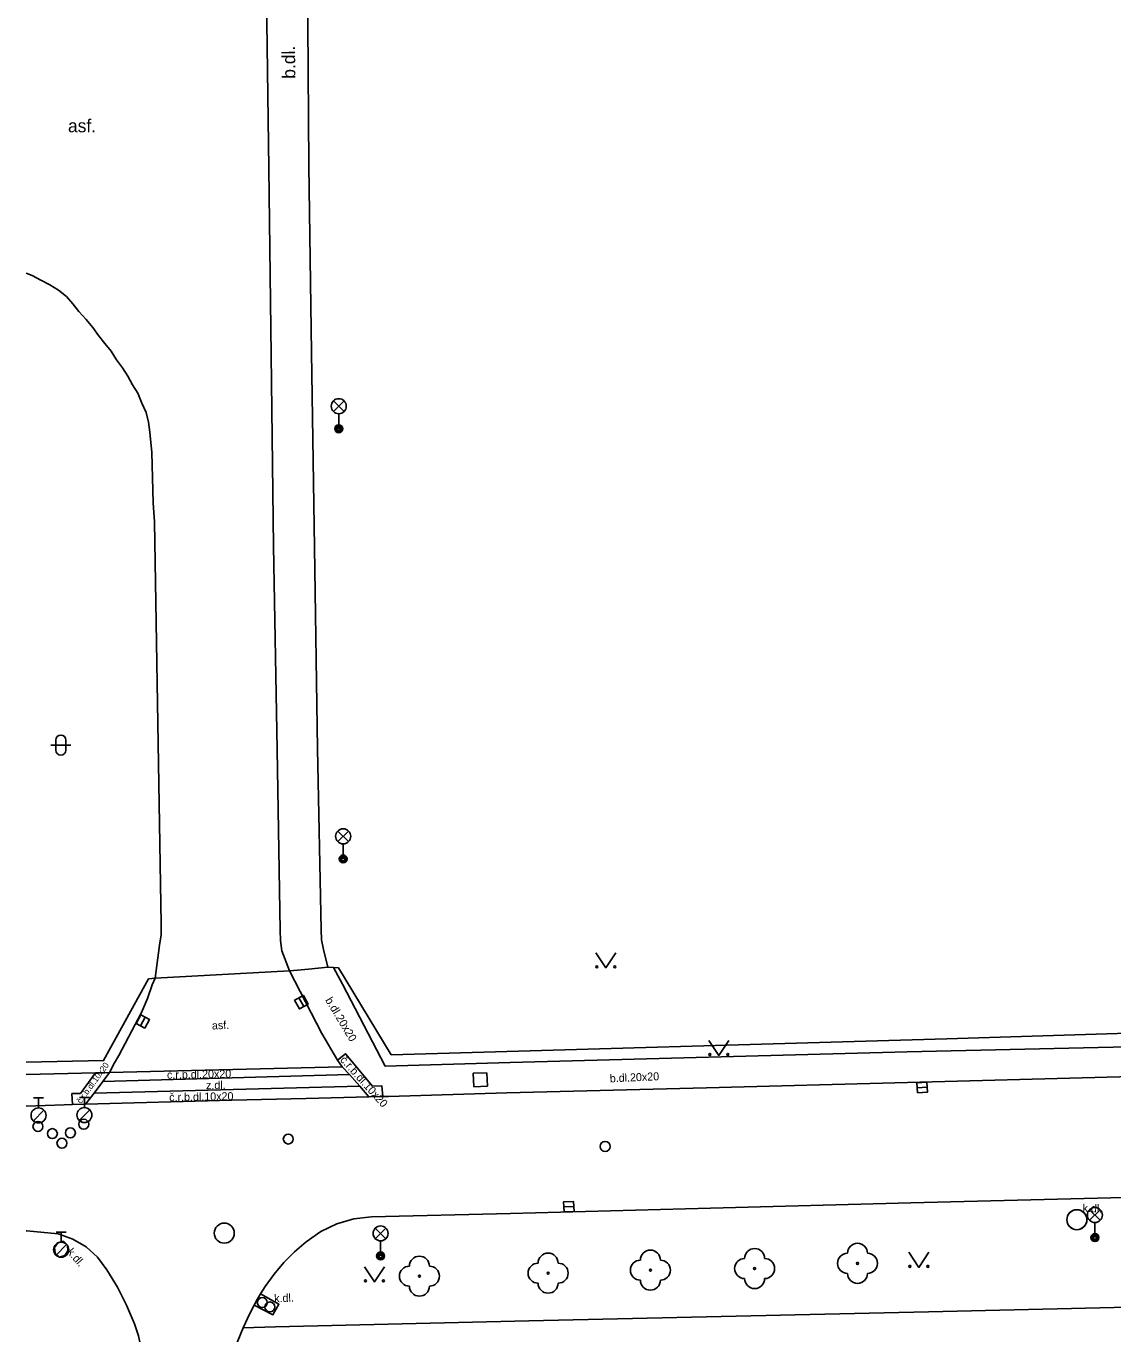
# Model space of a CAD drawing. Extents: x -596229 to -595156, y -1161237 to -1159376.
# Drawn here: x -596228.2 to -596173.9, y -1160083.3 to -1160017.9 of the extents above; entities that cross this region are included whole.
import ezdxf

# ---------------------------------------------------------------- set-up
doc = ezdxf.new("R2010")
doc.units = 0
for name, color, linetype in [('Level 22', 7, 'Continuous'), ('Level 27', 7, 'Continuous'), ('Level 28', 7, 'Continuous'), ('Level 31', 7, 'Continuous'), ('Level 33', 7, 'Continuous'), ('Level 36', 7, 'Continuous'), ('TM - chodniky - VP', 7, 'Continuous'), ('TM - komunikace - VP', 7, 'Continuous'), ('TM - plot drateny_ kovovy - VP', 7, 'Continuous'), ('TM - popis povrchu', 7, 'Continuous'), ('TM - rozhrani mezi zpev. plochami mezi sebou - VP', 7, 'Continuous'), ('TM - rozhrani ploch obecne - VP', 7, 'Continuous'), ('TM - vjezd na pozemek', 7, 'Continuous')]:
    doc.layers.add(name, color=color, linetype=linetype)

msp = doc.modelspace()

# ---------------------------------------------------------------- linework, layer by layer
at = {"layer": 'Level 22'}
for centre in [(-596197.03, -1160080.09), (-596191.82, -1160080.01), (-596186.68, -1160079.75), (-596208.57, -1160080.39), (-596202.14, -1160080.24)]:
    msp.add_circle(centre, 0.05, dxfattribs=at)
for centre, start, end in [((-596186.68, -1160079.25), 0, 180), ((-596208.57, -1160079.89), 0, 180), ((-596202.14, -1160079.74), 0, 180), ((-596197.03, -1160079.59), 0, 180), ((-596191.82, -1160079.51), 0, 180), ((-596187.18, -1160079.75), 90, 270), ((-596186.18, -1160079.75), 270, 90), ((-596209.07, -1160080.39), 90, 270), ((-596208.07, -1160080.39), 270, 90), ((-596202.64, -1160080.24), 90, 270), ((-596201.64, -1160080.24), 270, 90), ((-596197.53, -1160080.09), 90, 270), ((-596196.53, -1160080.09), 270, 90), ((-596192.32, -1160080.01), 90, 270), ((-596191.32, -1160080.01), 270, 90), ((-596202.14, -1160080.74), 180, 0), ((-596197.03, -1160080.59), 180, 0), ((-596191.82, -1160080.51), 180, 0), ((-596186.68, -1160080.25), 180, 0), ((-596208.57, -1160080.89), 180, 0)]:
    msp.add_arc(centre, 0.5, start, end, dxfattribs=at)
at = {"layer": 'Level 27'}
for p, q in [((-596214.589, -1160066.48), (-596214.351, -1160066.92)), ((-596222.508, -1160067.89), (-596222.272, -1160067.45)), ((-596183.7, -1160070.984), (-596183.2, -1160070.956)), ((-596201.36, -1160076.934), (-596200.86, -1160076.906))]:
    msp.add_line(p, q, dxfattribs=at)
for points in [[(-596214.809, -1160066.6), (-596214.57, -1160067.039), (-596214.131, -1160066.8), (-596214.37, -1160066.361)], [(-596222.288, -1160068.008), (-596222.052, -1160067.568), (-596222.492, -1160067.332), (-596222.728, -1160067.772)], [(-596183.685, -1160071.234), (-596183.186, -1160071.205), (-596183.215, -1160070.706), (-596183.714, -1160070.735)], [(-596201.345, -1160077.184), (-596200.846, -1160077.155), (-596200.875, -1160076.656), (-596201.374, -1160076.685)]]:
    msp.add_lwpolyline(points, close=True, dxfattribs=at)
for centre in [(-596175.72, -1160077.57), (-596218.32, -1160078.24)]:
    msp.add_circle(centre, 0.5, dxfattribs=at)
at = {"layer": 'Level 28'}
for p, q in [((-596227.85, -1160071.485), (-596227.35, -1160071.485)), ((-596227.6, -1160071.985), (-596227.6, -1160071.485)), ((-596225.56, -1160071.465), (-596225.06, -1160071.465)), ((-596225.31, -1160071.965), (-596225.31, -1160071.465)), ((-596227.858, -1160072.632), (-596227.328, -1160072.102)), ((-596225.568, -1160072.612), (-596225.038, -1160072.082)), ((-596226.728, -1160079.342), (-596226.198, -1160078.812)), ((-596226.72, -1160078.195), (-596226.22, -1160078.195)), ((-596226.47, -1160078.695), (-596226.47, -1160078.195))]:
    msp.add_line(p, q, dxfattribs=at)
for centre, radius in [((-596227.6, -1160072.36), 0.375), ((-596225.31, -1160072.34), 0.375), ((-596227.63, -1160072.91), 0.25), ((-596225.34, -1160072.8), 0.25), ((-596226.91, -1160073.27), 0.25), ((-596226.43, -1160073.75), 0.25), ((-596226.01, -1160073.23), 0.25), ((-596226.47, -1160079.07), 0.375), ((-596216.42, -1160081.71), 0.25), ((-596216.04, -1160081.93), 0.25)]:
    msp.add_circle(centre, radius, dxfattribs=at)
at = {"layer": 'Level 31'}
for centre in [(-596215.12, -1160073.54), (-596199.29, -1160073.91)]:
    msp.add_circle(centre, 0.25, dxfattribs=at)
at = {"layer": 'Level 33'}
for p, q in [((-596212.865, -1160037.19), (-596212.335, -1160036.66)), ((-596212.865, -1160036.66), (-596212.335, -1160037.19)), ((-596212.6, -1160037.3), (-596212.6, -1160038.05)), ((-596212.645, -1160058.68), (-596212.115, -1160058.15)), ((-596212.645, -1160058.15), (-596212.115, -1160058.68)), ((-596212.38, -1160058.79), (-596212.38, -1160059.54)), ((-596175.085, -1160077.6), (-596174.555, -1160077.07)), ((-596175.085, -1160077.07), (-596174.555, -1160077.6)), ((-596210.775, -1160078.52), (-596210.245, -1160077.99)), ((-596210.775, -1160077.99), (-596210.245, -1160078.52)), ((-596174.82, -1160077.71), (-596174.82, -1160078.46)), ((-596210.51, -1160078.63), (-596210.51, -1160079.38))]:
    msp.add_line(p, q, dxfattribs=at)
for centre, radius in [((-596212.6, -1160036.925), 0.375), ((-596212.6, -1160038.05), 0.2), ((-596212.6, -1160038.05), 0.145), ((-596212.6, -1160038.05), 0.0876), ((-596212.38, -1160058.415), 0.375), ((-596212.38, -1160059.54), 0.2), ((-596212.38, -1160059.54), 0.145), ((-596212.38, -1160059.54), 0.0876), ((-596174.82, -1160077.335), 0.375), ((-596210.51, -1160078.255), 0.375), ((-596174.82, -1160078.46), 0.2), ((-596174.82, -1160078.46), 0.145), ((-596174.82, -1160078.46), 0.0876), ((-596210.51, -1160079.38), 0.2), ((-596210.51, -1160079.38), 0.145), ((-596210.51, -1160079.38), 0.0876)]:
    msp.add_circle(centre, radius, dxfattribs=at)
at = {"layer": 'Level 36'}
for p, q in [((-596226.986, -1160053.856), (-596225.986, -1160053.856)), ((-596226.736, -1160053.606), (-596226.736, -1160054.106)), ((-596226.236, -1160053.606), (-596226.236, -1160054.106))]:
    msp.add_line(p, q, dxfattribs=at)
for points in [[(-596199.76, -1160064.23), (-596199.26, -1160064.98), (-596198.76, -1160064.23)], [(-596194.11, -1160068.61), (-596193.61, -1160069.36), (-596193.11, -1160068.61)], [(-596184.11, -1160079.2), (-596183.61, -1160079.95), (-596183.11, -1160079.2)], [(-596211.32, -1160079.93), (-596210.82, -1160080.68), (-596210.32, -1160079.93)]]:
    msp.add_lwpolyline(points, dxfattribs=at)
for centre in [(-596199.71, -1160064.93), (-596198.811, -1160064.93), (-596194.06, -1160069.31), (-596193.161, -1160069.31), (-596184.06, -1160079.9), (-596183.161, -1160079.9), (-596211.27, -1160080.63), (-596210.371, -1160080.63)]:
    msp.add_circle(centre, 0.05, dxfattribs=at)
for centre, start, end in [((-596226.486, -1160053.606), 0, 180), ((-596226.486, -1160054.106), 180, 0)]:
    msp.add_arc(centre, 0.25, start, end, dxfattribs=at)
at = {"layer": 'TM - chodniky - VP'}
for points in [[(-596214.17, -1160015.4), (-596214.09, -1160024.9), (-596213.96, -1160034.25), (-596213.82, -1160043.98), (-596213.66, -1160054.04)], [(-596213.66, -1160054.04), (-596213.48, -1160063.07)], [(-596213.46, -1160063.59), (-596213.48, -1160063.07)], [(-596213.37, -1160064.07), (-596213.46, -1160063.59)], [(-596213.14, -1160064.95), (-596213.37, -1160064.07)], [(-596212.87, -1160064.97), (-596212.41, -1160065.81), (-596210.28, -1160069.9)], [(-596210.28, -1160069.9), (-596204.03, -1160069.72), (-596184.2, -1160069.19), (-596164.36, -1160068.74)], [(-596224.75, -1160070.24), (-596228.22, -1160070.318)], [(-596224.28, -1160070.23), (-596224.75, -1160070.24)], [(-596224.28, -1160070.23), (-596224.06, -1160070.22)], [(-596215.76, -1160082.93), (-596203.1, -1160082.63), (-596183.14, -1160082.17), (-596168.15, -1160081.82), (-596149.15, -1160081.37), (-596136.17, -1160081.07), (-596136.39, -1160079.43)], [(-596215.76, -1160082.93), (-596217.38, -1160082.97)]]:
    msp.add_lwpolyline(points, dxfattribs=at)
at = {"layer": 'TM - komunikace - VP'}
for points in [[(-596188.58, -1159936.53), (-596193.96, -1159944.98), (-596198.26, -1159951.77), (-596203.64, -1159960.22), (-596209.02, -1159968.68), (-596214.41, -1159977.19), (-596214.93, -1159978.06), (-596215.18, -1159978.47), (-596215.44, -1159978.9), (-596215.67, -1159979.38), (-596215.86, -1159979.87), (-596216.03, -1159980.32), (-596216.14, -1159980.82), (-596216.34, -1159981.8), (-596216.48, -1159982.8), (-596216.57, -1159983.81), (-596216.61, -1159984.83), (-596216.46, -1159994.88), (-596216.33, -1160006.33), (-596216.23, -1160015.29), (-596216.1, -1160025.04), (-596215.97, -1160034.37), (-596215.86, -1160043.92), (-596215.68, -1160054.08)], [(-596228.22, -1160030.282), (-596227.92, -1160030.4), (-596227.48, -1160030.62), (-596227.03, -1160030.86), (-596226.61, -1160031.13), (-596226.21, -1160031.45), (-596225.88, -1160031.81), (-596225.58, -1160032.2), (-596225.22, -1160032.59), (-596224.89, -1160033), (-596224.61, -1160033.39), (-596224.29, -1160033.8), (-596223.98, -1160034.18), (-596223.7, -1160034.6), (-596223.4, -1160035.01), (-596223.14, -1160035.43), (-596222.9, -1160035.85), (-596222.64, -1160036.28), (-596222.44, -1160036.77), (-596222.23, -1160037.24), (-596222.1, -1160037.72), (-596222.04, -1160038.22), (-596221.94, -1160039.24), (-596221.87, -1160041.75), (-596221.81, -1160042.71)], [(-596221.81, -1160042.71), (-596221.6, -1160054.77)], [(-596215.68, -1160054.08), (-596215.52, -1160063.12)], [(-596221.6, -1160054.77), (-596221.47, -1160062.8), (-596221.47, -1160063.33), (-596221.55, -1160063.85), (-596221.78, -1160065.51)], [(-596215.52, -1160063.12), (-596215.51, -1160063.62), (-596215.44, -1160064.14), (-596215.06, -1160065.13)], [(-596221.78, -1160065.51), (-596221.92, -1160065.84), (-596222.15, -1160066.51), (-596222.46, -1160067.21), (-596223.59, -1160069.37), (-596223.81, -1160069.74), (-596224.06, -1160070.22)], [(-596212.66, -1160069.6), (-596213.44, -1160068.27), (-596215.06, -1160065.13)], [(-596212.43, -1160069.93), (-596212.66, -1160069.6)], [(-596224.06, -1160070.22), (-596224.39, -1160070.67)], [(-596212.43, -1160069.93), (-596212.07, -1160070.32)], [(-596212.07, -1160070.32), (-596211.55, -1160070.9)], [(-596194.22, -1160070.98), (-596184.19, -1160070.71), (-596174.2, -1160070.45), (-596164.18, -1160070.19)], [(-596224.39, -1160070.67), (-596224.82, -1160071.24)], [(-596211.55, -1160070.9), (-596211.09, -1160071.43)], [(-596210.11, -1160071.41), (-596204.21, -1160071.23), (-596194.22, -1160070.98)], [(-596224.82, -1160071.24), (-596225.25, -1160071.8)], [(-596210.39, -1160071.42), (-596211.09, -1160071.43)], [(-596210.11, -1160071.41), (-596210.39, -1160071.42)], [(-596226.32, -1160071.83), (-596228.22, -1160071.896)], [(-596226.32, -1160071.83), (-596225.9, -1160071.82)], [(-596225.9, -1160071.82), (-596225.3, -1160071.8), (-596225.25, -1160071.8)], [(-596143.81, -1160075.42), (-596154.02, -1160075.96), (-596164.04, -1160076.21), (-596174.03, -1160076.47), (-596184.02, -1160076.73), (-596194.03, -1160076.99), (-596204.02, -1160077.26), (-596210.96, -1160077.43)], [(-596211.85, -1160077.53), (-596210.96, -1160077.43)], [(-596228.22, -1160078.131), (-596228.18, -1160078.13), (-596226.62, -1160078.28)], [(-596214.23, -1160078.68), (-596213.5, -1160078.16), (-596212.7, -1160077.77)], [(-596212.7, -1160077.77), (-596211.85, -1160077.53)], [(-596226.62, -1160078.28), (-596225.89, -1160078.54), (-596225.22, -1160078.93), (-596224.65, -1160079.45)], [(-596216.27, -1160080.91), (-596215.83, -1160080.29), (-596215.34, -1160079.71), (-596214.81, -1160079.17), (-596214.23, -1160078.68)], [(-596224.19, -1160080.07), (-596224.65, -1160079.45)], [(-596223.66, -1160080.94), (-596224.19, -1160080.07)], [(-596223.2, -1160081.84), (-596223.66, -1160080.94)], [(-596216.83, -1160081.84), (-596216.68, -1160081.56), (-596216.51, -1160081.28)], [(-596216.51, -1160081.28), (-596216.27, -1160080.91)], [(-596222.8, -1160082.77), (-596223.2, -1160081.84)], [(-596217.38, -1160082.97), (-596217.05, -1160082.25), (-596216.83, -1160081.84)], [(-596222.8, -1160082.77), (-596222.61, -1160083.37), (-596222.47, -1160084), (-596222.39, -1160084.63), (-596222.38, -1160085.27)], [(-596219.53, -1160088.24), (-596218.6, -1160085.93), (-596217.38, -1160082.97)]]:
    msp.add_lwpolyline(points, dxfattribs=at)
at = {"layer": 'TM - plot drateny_ kovovy - VP'}
for points in [[(-596214.66, -1160065.11), (-596214.11, -1160065.06)], [(-596213.14, -1160064.95), (-596212.87, -1160064.97)], [(-596212.87, -1160064.97), (-596212.62, -1160064.99)], [(-596151.86, -1160067.53), (-596161.97, -1160067.9), (-596182.21, -1160068.53), (-596209.98, -1160069.33), (-596212.62, -1160064.99)], [(-596222.11, -1160065.53), (-596224.35, -1160069.62), (-596228.22, -1160069.697)]]:
    msp.add_lwpolyline(points, dxfattribs=at)
at = {"layer": 'TM - rozhrani mezi zpev. plochami mezi sebou - VP'}
for points in [[(-596210.39, -1160071.42), (-596210.45, -1160070.88), (-596210.92, -1160070.89), (-596212.26, -1160069.28), (-596212.66, -1160069.6)], [(-596225.5, -1160071.26), (-596224.75, -1160070.24)], [(-596212.07, -1160070.32), (-596224.39, -1160070.67)], [(-596211.55, -1160070.9), (-596224.82, -1160071.24)], [(-596225.5, -1160071.26), (-596225.93, -1160071.26)], [(-596225.93, -1160071.26), (-596225.9, -1160071.82)]]:
    msp.add_lwpolyline(points, dxfattribs=at)
at = {"layer": 'TM - rozhrani ploch obecne - VP'}
for points in [[(-596224.06, -1160070.22), (-596212.43, -1160069.93)], [(-596205.2, -1160070.23), (-596205.88, -1160070.25)], [(-596205.88, -1160070.25), (-596205.85, -1160070.93)], [(-596205.17, -1160070.9), (-596205.2, -1160070.23)], [(-596205.85, -1160070.93), (-596205.17, -1160070.9)], [(-596225.25, -1160071.8), (-596217.95, -1160071.6), (-596214.23, -1160071.51), (-596211.09, -1160071.43)], [(-596175.22, -1160077.57), (-596175.23, -1160077.48), (-596175.25, -1160077.4), (-596175.29, -1160077.32), (-596175.34, -1160077.25), (-596175.4, -1160077.19), (-596175.47, -1160077.14), (-596175.55, -1160077.1), (-596175.64, -1160077.08), (-596175.72, -1160077.07), (-596175.81, -1160077.08), (-596175.89, -1160077.1), (-596175.97, -1160077.14), (-596176.04, -1160077.19), (-596176.1, -1160077.25), (-596176.15, -1160077.32), (-596176.19, -1160077.4), (-596176.21, -1160077.48), (-596176.22, -1160077.57), (-596176.21, -1160077.66), (-596176.19, -1160077.74), (-596176.15, -1160077.82), (-596176.1, -1160077.89), (-596176.04, -1160077.95), (-596175.97, -1160078), (-596175.89, -1160078.04), (-596175.81, -1160078.06), (-596175.72, -1160078.07), (-596175.64, -1160078.06), (-596175.55, -1160078.04), (-596175.47, -1160078), (-596175.4, -1160077.95), (-596175.34, -1160077.89), (-596175.29, -1160077.82), (-596175.25, -1160077.74), (-596175.23, -1160077.66), (-596175.22, -1160077.57)], [(-596226.55, -1160079.44), (-596226.77, -1160079.25), (-596226.81, -1160078.96), (-596226.64, -1160078.72), (-596226.36, -1160078.65)], [(-596226.36, -1160078.65), (-596226.16, -1160078.85), (-596226.13, -1160079.12), (-596226.28, -1160079.36), (-596226.55, -1160079.44)], [(-596216.51, -1160081.28), (-596215.59, -1160081.79), (-596215.89, -1160082.32), (-596216.83, -1160081.84)]]:
    msp.add_lwpolyline(points, dxfattribs=at)
at = {"layer": 'TM - vjezd na pozemek'}
for points in [[(-596214.11, -1160065.06), (-596213.14, -1160064.95)], [(-596222.11, -1160065.53), (-596221.78, -1160065.51)], [(-596221.78, -1160065.51), (-596215.06, -1160065.13)], [(-596215.06, -1160065.13), (-596214.66, -1160065.11)]]:
    msp.add_lwpolyline(points, dxfattribs=at)

# ---------------------------------------------------------------- texts
at = {"layer": 'TM - popis povrchu'}
for s, height, rotation, p in [('b.dl.', 0.65, 90.48248, (-596214.77, -1160020.56)), ('b.dl.20x20', 0.4, 300.9948, (-596213.29, -1160066.6)), ('asf.', 0.4, 2.5994, (-596218.93, -1160068.07)), ('č.r.b.dl.10x20', 0.39997, 312, (-596212.56, -1160069.61)), ('č.r.b.dl.10x20', 0.3, 54, (-596225.48, -1160071.8)), ('č.r.b.dl.20x20', 0.39997, 1.00515, (-596221.18, -1160070.53)), ('b.dl.20x20', 0.4, 2.5994, (-596199.05, -1160070.71)), ('z.dl.', 0.4, 1.00515, (-596219.23, -1160071.05)), ('č.r.b.dl.10x20', 0.39997, 1.00515, (-596221.07, -1160071.65)), ('k.dl.', 0.4, 357.85404, (-596175.44, -1160077.18)), ('k.dl.', 0.4, 311, (-596226.2, -1160079.21)), ('k.dl.', 0.4, 2.14596, (-596215.82, -1160081.7))]:
    msp.add_text(s, height=height, rotation=rotation, dxfattribs=at).set_placement(p)
msp.add_text('asf.', height=0.65, dxfattribs=at).set_placement((-596226.13, -1160023.24))

doc.saveas('drawing.dxf')
